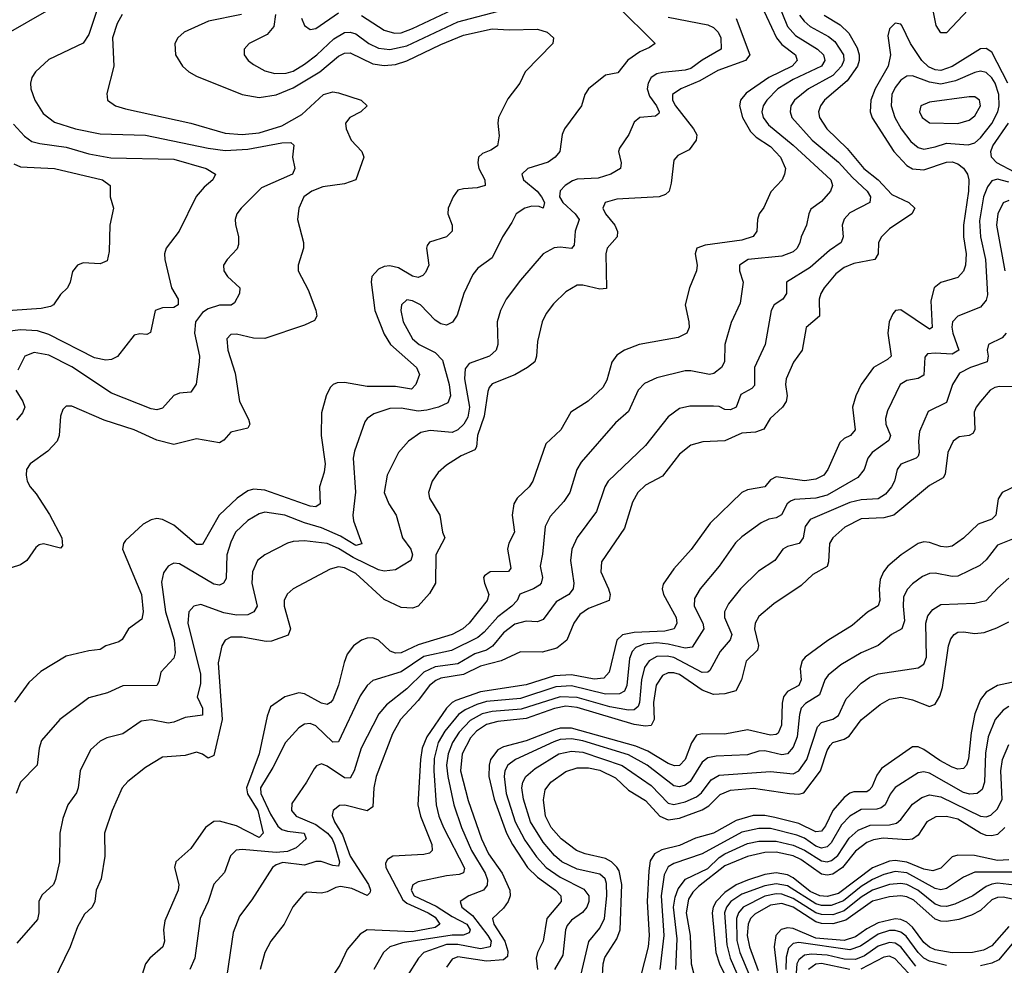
# Model space of a CAD drawing. Header units: inches. Extents: x 990535 to 1117859, y 769386 to 892122.
# Tile 364 of 656: x 1075987 to 1079454, y 792025 to 795354. Entities that reach past the tile are written whole.
import ezdxf

# ---------------------------------------------------------------- set-up
doc = ezdxf.new("R2010")
doc.units = ezdxf.units.IN
doc.header["$MEASUREMENT"] = 0
doc.layers.add('B0779', color=7, linetype='Continuous')

msp = doc.modelspace()

# ---------------------------------------------------------------- linework, layer by layer
at = {"layer": 'B0779', "color": 5}
for points, elevation in [([(1079346.8, 795410), (1079250, 795307.4), (1079230, 795307.9), (1079213.3, 795333.3), (1079178.4, 795510)], 2980), ([(1078632.4, 795472.4), (1078690, 795330), (1078718.5, 795298.5), (1078796.2, 795250), (1078816.8, 795230), (1078822.2, 795210), (1078810.1, 795190), (1078710, 795143.7), (1078656.3, 795110), (1078617.2, 795070), (1078604.6, 795050), (1078600.3, 795030), (1078604.3, 795010), (1078623.8, 794983.8), (1078710, 794912.5), (1078842.6, 794790), (1078849.4, 794770), (1078842, 794750), (1078810, 794714.2), (1078772.7, 794687.3), (1078765, 794670), (1078757.7, 794630), (1078738.7, 794590), (1078734.1, 794570), (1078724.8, 794550), (1078710, 794536.9), (1078670, 794522), (1078552.2, 794510), (1078521.5, 794490), (1078521.3, 794470), (1078534.4, 794430), (1078524.3, 794355.7), (1078491.8, 794288.2), (1078469.7, 794210), (1078468.5, 794150), (1078458.4, 794130), (1078431.1, 794108.9), (1078415.2, 794104.8), (1078350, 794117.7), (1078330, 794117.5), (1078230, 794093.4), (1078187.2, 794072.8), (1078164, 794050), (1078130, 793974.2), (1078084.9, 793935.1), (1077963.8, 793796.2), (1077949.2, 793770.8), (1077924.1, 793690), (1077902.4, 793657.6), (1077855.3, 793604.7), (1077837.5, 793570), (1077827.7, 793472.3), (1077819.2, 793430), (1077827.4, 793390), (1077822.8, 793370), (1077816.7, 793363.3), (1077795.6, 793350), (1077748.2, 793331.8), (1077738, 793310), (1077719.5, 793290), (1077670, 793251.5), (1077622.6, 793197.4), (1077600.4, 793179.6), (1077507.1, 793132.9), (1077410, 793112.4), (1077330, 793058.3), (1077230, 793028.3), (1077210, 793009.8), (1077186.1, 792973.9), (1077110, 792812.4), (1077090, 792811.1), (1077030, 792868.3), (1077010, 792876.2), (1076990, 792873.7), (1076970, 792861), (1076922.7, 792810), (1076878.5, 792721.5), (1076834.6, 792650), (1076836.5, 792630), (1076870, 792556.8), (1076895.6, 792515.6), (1076910, 792503.9), (1076930, 792497.1), (1076989.1, 792490), (1076995.6, 792470), (1076960.6, 792439.4), (1076930, 792425.8), (1076890, 792422.8), (1076770, 792433), (1076749.6, 792430.4), (1076729.2, 792410.8), (1076707.7, 792352.3), (1076670, 792311.1), (1076650.1, 792249.9), (1076622.4, 792190), (1076604, 792050), (1076585.6, 792010)], 2940), ([(1078581.3, 795441.3), (1078651.3, 795290), (1078670, 795266.8), (1078718.3, 795230), (1078723.9, 795210), (1078706.4, 795190), (1078624.9, 795150), (1078544.9, 795095.1), (1078524.9, 795070), (1078521.8, 795050), (1078531.8, 795010), (1078560.1, 794960.1), (1078580.5, 794940.5), (1078630, 794907.3), (1078666.3, 794870), (1078683, 794830), (1078679.3, 794810), (1078671.1, 794790), (1078631.8, 794748.2), (1078607.4, 794692.6), (1078590.1, 794669.9), (1078584.6, 794650), (1078582.7, 794610), (1078569, 794591), (1078530, 794577.8), (1078400, 794560), (1078370.8, 794549.2), (1078365.5, 794530), (1078371.9, 794490), (1078369.4, 794470), (1078345.3, 794410), (1078330.1, 794350), (1078343.2, 794290), (1078343.7, 794270), (1078335.8, 794250), (1078305, 794235), (1078168.2, 794210), (1078116.5, 794190), (1078090, 794172.5), (1078072.2, 794147.8), (1078054.8, 794085.2), (1078040.5, 794059.5), (1077989, 794011), (1077927.7, 793972.3), (1077891.9, 793910), (1077839.1, 793860.9), (1077793.8, 793730), (1077780.6, 793710), (1077738.2, 793670), (1077726.7, 793650), (1077721.3, 793610), (1077728.8, 793550), (1077708.7, 793511.3), (1077704.6, 793490), (1077716.8, 793423.2), (1077708.3, 793411.7), (1077643, 793410), (1077623.3, 793396.7), (1077619.8, 793390), (1077623.9, 793370), (1077638.8, 793330), (1077632.5, 793310), (1077570.1, 793230), (1077546.9, 793210), (1077509.8, 793190.2), (1077390, 793153.9), (1077330, 793125.4), (1077310, 793123.8), (1077291.6, 793131.6), (1077250, 793169.9), (1077230, 793177.9), (1077210, 793176.8), (1077190.6, 793169.4), (1077162.6, 793150), (1077140, 793120), (1077128.9, 793091.1), (1077110, 793011.1), (1077090, 792960.3), (1077080.7, 792950), (1077070, 792943.2), (1077050, 792947.6), (1076990, 792981.2), (1076970, 792984.9), (1076920.3, 792970), (1076870, 792934.8), (1076858.1, 792901.9), (1076829.8, 792769.8), (1076785.2, 792650), (1076789.1, 792629.1), (1076825.3, 792570), (1076844.7, 792490), (1076830, 792475.3), (1076750, 792516.6), (1076690, 792532.3), (1076670, 792531.6), (1076640.6, 792510), (1076590, 792436.1), (1076537.1, 792390), (1076531.6, 792370), (1076546.9, 792310), (1076545, 792290), (1076498.2, 792181.8), (1076493.8, 792150), (1076496.2, 792110), (1076490.9, 792090), (1076444.7, 792050), (1076430.2, 792030), (1076398.4, 791930)], 2920), ([(1076090, 795388.1), (1075938.2, 795301.8)], 2740), ([(1078090, 795403.7), (1078224.9, 795270), (1078204.4, 795255.6), (1078170, 795241.1), (1078128.7, 795211.3), (1078093.4, 795166.6), (1078050, 795158.8), (1077990.2, 795110), (1077977.2, 795090), (1077964.7, 795050), (1077905.2, 794970), (1077896.9, 794950), (1077889.1, 794890), (1077872.8, 794870), (1077847.4, 794852.6), (1077776.5, 794830), (1077754.7, 794810), (1077761.4, 794790), (1077808.5, 794750), (1077824.3, 794730), (1077834.2, 794710), (1077830.3, 794690), (1077816, 794696), (1077790, 794697.3), (1077765.5, 794690), (1077734.9, 794670), (1077720.3, 794639.7), (1077686.7, 794590), (1077650, 794516.1), (1077600.5, 794479.5), (1077582.6, 794457.4), (1077550.9, 794390), (1077526.7, 794313.3), (1077510.8, 794289.2), (1077490, 794278.7), (1077470, 794282.8), (1077450, 794296.5), (1077397.8, 794350), (1077370, 794364.3), (1077350, 794368.2), (1077331, 794350), (1077329.1, 794330), (1077336.9, 794290), (1077369.6, 794230), (1077394, 794210), (1077450, 794182.6), (1077475.7, 794155.7), (1077499, 794070), (1077504.3, 794030), (1077494.9, 794005.1), (1077462, 793990), (1077420.9, 793979.1), (1077390, 793976.2), (1077330, 793986.7), (1077290, 793984.8), (1077233.8, 793966.2), (1077210.2, 793950), (1077201.9, 793938.1), (1077165.2, 793834.8), (1077161.4, 793810), (1077169, 793691), (1077159.8, 793610), (1077161.7, 793590), (1077191.2, 793508.8), (1077170, 793502.7), (1077116.2, 793536.2), (1077050, 793565.6), (1076990, 793583), (1076920.4, 793610), (1076850, 793620.8), (1076830, 793615), (1076790, 793590.6), (1076746.9, 793550), (1076730, 793514.7), (1076716.5, 793470), (1076713.5, 793386.5), (1076704.6, 793370), (1076690, 793363.8), (1076670, 793367.1), (1076550, 793438.3), (1076530, 793441.1), (1076522.4, 793437.6), (1076510, 793429.8), (1076493, 793407), (1076486, 793374), (1076499.9, 793270), (1076530.8, 793170), (1076534.6, 793125.4), (1076530, 793106.9), (1076483.3, 793056.7), (1076477.2, 793022.8), (1076470.3, 793010), (1076350, 793009.2), (1076295.8, 792984.2), (1076230, 792966.3), (1076127.9, 792890), (1076063.3, 792816.7), (1076055, 792790), (1076048.3, 792730), (1075990.2, 792670), (1075974.7, 792630)], 2840), ([(1076260.1, 795390), (1076230, 795302.2), (1076210, 795270.8), (1076090, 795213.6), (1076042.8, 795170), (1076030.2, 795150), (1076025.2, 795130), (1076026.7, 795110), (1076040.6, 795070), (1076070, 795024.1), (1076110, 794993.3), (1076183.7, 794970), (1076270, 794951.8), (1076430, 794947.3), (1076650, 794901.3), (1076710, 794893.8), (1076790, 794898), (1076910, 794920.1), (1076942, 794922), (1076952.5, 794912.5), (1076947.8, 794870), (1076955.3, 794830), (1076947, 794810), (1076838.6, 794761.4), (1076766.5, 794690), (1076752, 794670), (1076745.8, 794650), (1076746.6, 794633.4), (1076757.7, 794590), (1076757.7, 794562.3), (1076752.2, 794547.8), (1076716.9, 794510), (1076704.7, 794490), (1076705.8, 794470), (1076719, 794450), (1076762.3, 794410), (1076760.8, 794390), (1076742.8, 794357.2), (1076731.6, 794348.4), (1076690, 794348.6), (1076650, 794336.6), (1076630, 794322.7), (1076606.5, 794290), (1076602.1, 794250), (1076619.8, 794170), (1076619.3, 794150), (1076608.7, 794071.3), (1076590, 794042.6), (1076550, 794039.7), (1076530, 794031.1), (1076490, 793986.2), (1076470, 793980.6), (1076450, 793984), (1076310, 794038.7), (1076170, 794131.4), (1076090, 794172.5), (1076037.7, 794182.3), (1076004.7, 794170), (1075980, 794120)], 2760), ([(1076887.7, 795372.3), (1076881.6, 795330), (1076858.1, 795301.9), (1076794.9, 795270), (1076777.4, 795250), (1076777.4, 795230), (1076791.6, 795210), (1076810, 795195.5), (1076850, 795173.7), (1076884.9, 795164.9), (1076925.4, 795165.4), (1076950, 795173.1), (1076990, 795197.1), (1077032.6, 795230), (1077093.1, 795286.9), (1077130, 795308.7), (1077150, 795310.1), (1077170, 795303.5), (1077215.7, 795270), (1077250, 795253), (1077290, 795248.4), (1077350, 795261.7), (1077530, 795345.9), (1077690, 795388.3)], 2840), ([(1076979, 795359), (1076990, 795333.8), (1077010, 795319.8), (1077030, 795322.7), (1077110, 795377.6)], 2860), ([(1077190, 795368.5), (1077270, 795317), (1077306.9, 795306.9), (1077330, 795308.1), (1077370, 795322.3), (1077510, 795389)], 2860), ([(1076347.5, 795372.5), (1076330, 795340.9), (1076314.2, 795290), (1076318.9, 795190), (1076293.5, 795093.5), (1076296.5, 795070), (1076323.8, 795050), (1076359.6, 795039.6), (1076590, 794989.7), (1076710, 794954.2), (1076770, 794949.2), (1076830, 794955.6), (1076910, 794980.2), (1076980.2, 795019.8), (1077056.4, 795090), (1077090, 795099.8), (1077110, 795096.4), (1077188.9, 795070), (1077210.2, 795050), (1077187.8, 795030), (1077148.9, 795010), (1077133.8, 794990), (1077136.1, 794970), (1077154, 794930), (1077191.4, 794890), (1077198.2, 794870), (1077170.2, 794790), (1077130, 794776.3), (1077054, 794766), (1077015.4, 794750), (1076987.3, 794730), (1076969.2, 794690), (1076965.5, 794650), (1076986.5, 794570), (1076986.7, 794550), (1076967.2, 794490), (1076967.3, 794470), (1077002.6, 794402.6), (1077029.2, 794330.8), (1077033, 794310), (1077025.1, 794294.9), (1076990, 794278), (1076850, 794232.2), (1076810, 794232.7), (1076750, 794247.2), (1076730, 794245.6), (1076715.9, 794230), (1076720.1, 794190), (1076745.7, 794110), (1076760.4, 794010), (1076792.8, 793947.2), (1076796.8, 793930), (1076790, 793916.3), (1076730, 793901.5), (1076706.2, 793873.8), (1076690, 793864.4), (1076610, 793878.9), (1076530, 793859), (1076470, 793873.9), (1076390, 793909.9), (1076283.9, 793943.9), (1076170, 793993.7), (1076150, 793993.6), (1076138.3, 793981.7), (1076130, 793958), (1076126.2, 793890), (1076118.5, 793870), (1076085.5, 793834.5), (1076023.7, 793790), (1076010.3, 793770), (1076009.3, 793750.7), (1076013.2, 793730), (1076023.4, 793710), (1076044.9, 793684.9), (1076092.3, 793612.3), (1076135.5, 793530), (1076137.6, 793502.4), (1076130, 793493.3), (1076071.2, 793508.8), (1076055.2, 793504.8), (1076044.1, 793495.9), (1076011.8, 793450), (1075990, 793435.4), (1075850, 793389.8)], 2780), ([(1076768.3, 795371.7), (1076651.4, 795348.6), (1076565.8, 795310), (1076543.2, 795290), (1076533.4, 795270), (1076535.5, 795230), (1076559.7, 795190), (1076582.2, 795170), (1076610, 795154.5), (1076770, 795091), (1076830, 795080.5), (1076890, 795088.8), (1076950, 795113.6), (1077043.8, 795170), (1077110, 795225), (1077130, 795236.2), (1077150, 795237), (1077230, 795197.9), (1077270, 795192.8), (1077310, 795196.3), (1077350, 795208.4), (1077470, 795266.9), (1077550, 795299.9), (1077650, 795321.3), (1077710, 795317.6), (1077810, 795320.8), (1077843.6, 795310), (1077866, 795290), (1077864.2, 795270), (1077766.3, 795170), (1077747.6, 795130), (1077705.2, 795074.8), (1077673.1, 795010), (1077670.3, 794990), (1077675.1, 794944.9), (1077668.7, 794910), (1077645.5, 794894.5), (1077617, 794883), (1077602.2, 794870), (1077599.5, 794850), (1077603.1, 794830), (1077625.2, 794790), (1077625.3, 794770), (1077598.1, 794761.9), (1077550, 794759), (1077530, 794753.3), (1077512.9, 794730), (1077495, 794690), (1077494.7, 794670), (1077509.3, 794630), (1077509.2, 794610), (1077490.1, 794589.9), (1077429.5, 794570.5), (1077421.4, 794558.6), (1077418.8, 794550), (1077427.3, 794490), (1077416.3, 794463.7), (1077406.9, 794453.1), (1077390, 794446), (1077370, 794450.6), (1077320.3, 794480.3), (1077290, 794487.7), (1077270, 794484.8), (1077250, 794475.6), (1077227.3, 794450), (1077224.3, 794430), (1077237.4, 794330), (1077270, 794246.8), (1077292.3, 794210), (1077384, 794130), (1077395.1, 794104.9), (1077381.5, 794070), (1077366.5, 794053.5), (1077310, 794063.2), (1077210, 794062.2), (1077130, 794076.7), (1077104.8, 794075.2), (1077090.1, 794069.9), (1077080.6, 794059.4), (1077066, 794030), (1077050.1, 793969.9), (1077048.2, 793890), (1077062.9, 793790), (1077059.1, 793760.9), (1077042.4, 793710), (1077045.2, 793650), (1077030, 793639.6), (1077010, 793641.8), (1076850, 793698.2), (1076810, 793701), (1076790, 793694.9), (1076752.6, 793670), (1076689.6, 793610), (1076630, 793506.8), (1076610, 793506.8), (1076530, 793574.5), (1076490, 793594.5), (1076470, 793597.7), (1076450, 793593.8), (1076421.9, 793578.1), (1076359.3, 793520.7), (1076352.5, 793510), (1076348.9, 793490), (1076415.7, 793330), (1076421.6, 793270), (1076416.7, 793243.3), (1076370.1, 793209.9), (1076347.8, 793172.2), (1076335.9, 793164.1), (1076290.1, 793149.9), (1076270, 793137.1), (1076230, 793132.6), (1076150, 793113.6), (1076060.8, 793059.2), (1076019.5, 793020.5), (1075969, 792951)], 2820), ([(1078270, 795363.1), (1078410, 795335.5), (1078430, 795326.7), (1078446.1, 795310), (1078455.2, 795290), (1078456.6, 795250), (1078390, 795211.7), (1078350, 795182.4), (1078330, 795175.7), (1078250, 795168.3), (1078230, 795163.3), (1078210.6, 795150), (1078199.5, 795130), (1078196.8, 795110), (1078204.3, 795084.3), (1078229.6, 795050), (1078238.4, 795030), (1078236.8, 795023.2), (1078225.6, 795014.4), (1078170, 795009.8), (1078150, 794993.6), (1078131.4, 794950), (1078098.6, 794901.4), (1078095.5, 794890), (1078105, 794850), (1078102.3, 794830), (1078068.5, 794810), (1078023.7, 794796.3), (1077950, 794792), (1077933.3, 794786.7), (1077907.6, 794770), (1077890, 794751.6), (1077888, 794730), (1077899.7, 794710), (1077943.3, 794670), (1077957.3, 794650), (1077942.8, 794610), (1077939.7, 794560.3), (1077930, 794548.1), (1077890, 794553.3), (1077869.1, 794550.9), (1077830.6, 794529.4), (1077750, 794437.2), (1077700.2, 794370), (1077679.3, 794330), (1077667.9, 794290), (1077670.1, 794210), (1077664.2, 794190), (1077640.9, 794170), (1077570, 794143.6), (1077554.9, 794125.1), (1077553.6, 794090), (1077570.6, 793990), (1077564.7, 793955.3), (1077551, 793930), (1077530, 793909.9), (1077510, 793901.1), (1077431.7, 793908.3), (1077399.8, 793900.2), (1077355.8, 793870), (1077320.2, 793830), (1077280.5, 793750), (1077270.1, 793690), (1077286.4, 793650), (1077312.8, 793610), (1077334.3, 793530), (1077364.6, 793490), (1077370.1, 793470), (1077364.7, 793450), (1077310, 793417.3), (1077270, 793412.8), (1077250, 793417.6), (1077160.8, 793460.8), (1077110, 793492.8), (1077070, 793509.9), (1076990, 793519.1), (1076950, 793517.4), (1076930, 793511.4), (1076849.6, 793470.4), (1076824.7, 793450), (1076806.4, 793410), (1076804.2, 793370), (1076822.6, 793290), (1076810.9, 793269.1), (1076790, 793259.2), (1076750, 793257.5), (1076706, 793266), (1076624.6, 793295.4), (1076600.3, 793290), (1076582.3, 793270), (1076579, 793230), (1076623.2, 793050), (1076623.4, 793016.6), (1076611.6, 792970), (1076631, 792930), (1076630, 792905.8), (1076570, 792898.1), (1076530, 792880.7), (1076510, 792878.1), (1076450, 792889.9), (1076415, 792885), (1076350, 792839.8), (1076293.8, 792826.2), (1076270, 792814.8), (1076236.4, 792783.6), (1076199.3, 792710), (1076193, 792650), (1076187, 792633), (1076156.5, 792590), (1076138.3, 792541.7), (1076128, 792490), (1076126.8, 792390), (1076113.1, 792326.9), (1076105.6, 792310), (1076066.6, 792273.4), (1076059, 792261), (1076054.3, 792250), (1076054.8, 792210), (1076050, 792186.6), (1075977.2, 792102.8)], 2860), ([(1078510, 795358.3), (1078557.5, 795230), (1078542.8, 795210), (1078445.1, 795174.9), (1078381.7, 795138.3), (1078315, 795110), (1078285.7, 795090), (1078284.9, 795070), (1078295.7, 795050), (1078359.8, 794970), (1078371.5, 794948.5), (1078368.5, 794930), (1078344.6, 794895.4), (1078304.7, 794875.3), (1078290, 794859.6), (1078281.2, 794778.8), (1078273.6, 794750), (1078261.3, 794738.7), (1078238.8, 794730), (1078090, 794722.5), (1078048, 794710), (1078040.6, 794690), (1078050.1, 794670), (1078082.4, 794630), (1078091.4, 794608.6), (1078090.6, 794589.4), (1078055, 794550), (1078050.2, 794530), (1078052.5, 794407.5), (1078030, 794404.8), (1077970, 794419.9), (1077950, 794419.8), (1077910, 794395.5), (1077866.2, 794353.8), (1077840.2, 794319.8), (1077826.2, 794290), (1077810, 794221.2), (1077806.8, 794170), (1077800.2, 794150), (1077775.4, 794130), (1077730, 794104.1), (1077650, 794071.7), (1077640.5, 794059.5), (1077634.7, 794045.3), (1077622.2, 793957.8), (1077598.7, 793890), (1077595.9, 793850), (1077590, 793839.4), (1077541.4, 793818.6), (1077490, 793785.8), (1077460.3, 793759.7), (1077439, 793730), (1077426.4, 793690), (1077430.1, 793670), (1077465.8, 793610), (1077475.7, 793550), (1077483.5, 793530), (1077452.7, 793470), (1077450.4, 793370), (1077430, 793334.6), (1077390, 793289.9), (1077370, 793282.4), (1077330, 793285.1), (1077270, 793312.8), (1077170, 793404.4), (1077130, 793424.2), (1077110, 793427.4), (1077080.6, 793419.4), (1076950, 793350.7), (1076928.6, 793331.4), (1076918.3, 793310), (1076918.2, 793290), (1076940.6, 793210), (1076932.4, 793187.6), (1076873.4, 793166.6), (1076854.9, 793165.1), (1076770, 793180.6), (1076730, 793180.2), (1076710.3, 793170), (1076699, 793150), (1076685.8, 793090), (1076699.4, 792890), (1076670, 792764.4), (1076650, 792754.4), (1076630, 792768.5), (1076610, 792775.2), (1076570, 792763.7), (1076490, 792757.5), (1076430, 792722), (1076367.2, 792672.8), (1076348.1, 792650), (1076312.5, 792570), (1076285.2, 792490), (1076286.6, 792410), (1076273.8, 792330), (1076256.3, 792290), (1076252, 792250), (1076241.5, 792230), (1076215.1, 792204.9), (1076190, 792160.5), (1076164.7, 792090), (1076106.4, 791970)], 2880), ([(1078733.2, 795370), (1078748.6, 795348.6), (1078770, 795330.4), (1078834.3, 795294.3), (1078856.7, 795276.7), (1078887.3, 795230), (1078888.5, 795210), (1078881.1, 795190), (1078850, 795157.5), (1078764.2, 795110), (1078715.4, 795070), (1078702.5, 795050), (1078699.3, 795030), (1078705.5, 795010), (1078777.5, 794930), (1078870, 794852.3), (1078918.7, 794798.7), (1078971.4, 794750), (1078982.3, 794730), (1078980.6, 794710), (1078910, 794674.4), (1078890, 794651.6), (1078882.9, 794630), (1078886.1, 794590), (1078879.7, 794570), (1078838.6, 794541.4), (1078770, 794481.3), (1078686.4, 794430), (1078686.8, 794390), (1078673.4, 794370), (1078643.5, 794350), (1078633.4, 794330), (1078611.5, 794210), (1078573.8, 794130), (1078573.7, 794066.3), (1078564.9, 794055.1), (1078525.5, 794034.5), (1078510, 793989.9), (1078490, 793981.1), (1078470, 793982.1), (1078450, 793992.1), (1078430, 793994), (1078346.3, 793993.7), (1078310, 793985.3), (1078270, 793956.1), (1078190, 793855.5), (1078058.5, 793730), (1078046.9, 793710), (1078017.4, 793622.6), (1077950, 793530.8), (1077930.8, 793490), (1077926.2, 793450), (1077938.4, 793370), (1077935.3, 793350), (1077920.2, 793330), (1077875.7, 793304.3), (1077830, 793242.9), (1077810, 793234.5), (1077770, 793237.1), (1077730, 793226.2), (1077690, 793195.5), (1077651.5, 793148.5), (1077630, 793135), (1077590, 793121.4), (1077530, 793086.9), (1077450, 793075.4), (1077410, 793057.1), (1077350, 792998.8), (1077277.9, 792942.1), (1077251, 792910), (1077189.2, 792790), (1077165, 792710), (1077150, 792684.1), (1077130, 792685.2), (1077070, 792726.3), (1077050, 792734.5), (1077032.2, 792727.8), (1077023.3, 792716.7), (1076997.1, 792670), (1076944.9, 792595.1), (1076943.4, 792570), (1076959.8, 792550), (1077030, 792521.1), (1077071.1, 792490), (1077086.9, 792470), (1077095.6, 792450), (1077113.2, 792390), (1077110, 792374.7), (1077090, 792376.2), (1077048.8, 792391.2), (1077030, 792391.2), (1076990, 792377.5), (1076913.1, 792386.9), (1076890, 792379.4), (1076876.8, 792370), (1076804.7, 792255.3), (1076761.2, 792198.8), (1076739.1, 792140.9), (1076716.4, 791990)], 2960), ([(1078819.3, 795370), (1078875.4, 795335.4), (1078906.7, 795306.7), (1078935.3, 795255.3), (1078942.8, 795230), (1078943.1, 795210), (1078937.2, 795190), (1078901, 795139), (1078821.1, 795070), (1078806, 795050), (1078799.9, 795030), (1078802.6, 795010), (1078828.7, 794970), (1078900.6, 794900.6), (1078959.3, 794830), (1079009.7, 794790), (1079058.3, 794738.3), (1079117.6, 794710), (1079138.2, 794690), (1079128.1, 794670), (1079050, 794617.5), (1079021.4, 794590), (1079010.7, 794569.3), (1079009.5, 794530), (1078997.8, 794510), (1078924.5, 794495.5), (1078890, 794482.1), (1078860.6, 794459.4), (1078819.5, 794410), (1078807.3, 794390), (1078802.2, 794370), (1078803, 794310), (1078756.3, 794270), (1078741.9, 794190), (1078711.8, 794148.2), (1078685.3, 794090), (1078683.1, 794070), (1078689.5, 794030), (1078685.9, 794010), (1078672.6, 793990), (1078629.6, 793950.4), (1078607.3, 793912.7), (1078578.2, 793901.8), (1078530, 793898.2), (1078470, 793871), (1078392.6, 793867.4), (1078350, 793855.6), (1078310, 793824.6), (1078250, 793747.6), (1078190, 793715.9), (1078163.3, 793690), (1078144.7, 793655.3), (1078116.5, 793563.5), (1078035, 793445), (1078032.8, 793410), (1078060.3, 793350), (1078065.7, 793330), (1078062.6, 793310), (1077990, 793281.5), (1077959.7, 793260.3), (1077937.9, 793230), (1077913.2, 793170), (1077878.5, 793141.5), (1077827, 793127), (1077750, 793128.8), (1077682.4, 793097.6), (1077610, 793077.9), (1077550, 793049.1), (1077470, 793035.5), (1077451.8, 793028.2), (1077429.4, 793010), (1077390, 792958), (1077327.4, 792890), (1077299.8, 792840.2), (1077242.5, 792690), (1077233.6, 792650), (1077230, 792583.5), (1077210, 792569.4), (1077131.5, 792588.5), (1077112.5, 792587.5), (1077091, 792570), (1077086.9, 792553.1), (1077095.3, 792530), (1077124.1, 792484.1), (1077150.6, 792410), (1077215.4, 792310), (1077222.3, 792290), (1077219.2, 792280.8), (1077210, 792271.5), (1077156.2, 792296.2), (1077117, 792303), (1077100.5, 792299.5), (1077070, 792283.4), (1077050, 792279.7), (1076997.4, 792282.6), (1076985.2, 792274.8), (1076949.1, 792230.9), (1076918.3, 792170), (1076870.9, 792110), (1076850.1, 792069.9), (1076834.1, 792010)], 2980), ([(1079466.5, 795130), (1079410, 795239.9), (1079390, 795252.7), (1079370, 795251.2), (1079270, 795188.6), (1079230, 795175.3), (1079210, 795177), (1079187.4, 795187.4), (1079162.9, 795210), (1079123.5, 795270), (1079093.5, 795333.5), (1079090, 795338.5), (1079070, 795341.4), (1079050, 795321.4), (1079043.3, 795296.7), (1079053.6, 795230), (1079044.9, 795190), (1078998.5, 795110), (1078984.2, 795070), (1078981.8, 795030), (1078988.1, 795008.1), (1079064.7, 794890), (1079110, 794840.9), (1079130, 794829.4), (1079170, 794825.5), (1079250, 794852.5), (1079270, 794852.9), (1079290, 794846.2), (1079310.6, 794830.6), (1079323.7, 794810), (1079329, 794790), (1079327.5, 794750), (1079310.3, 794630), (1079310.3, 794590), (1079319.2, 794530), (1079317.2, 794490), (1079310, 794468.7), (1079290, 794445.8), (1079230, 794428.3), (1079206.8, 794410), (1079195.4, 794364.6), (1079199.3, 794270), (1079190, 794263.9), (1079090, 794332.7), (1079070.1, 794329.9), (1079061.5, 794318.5), (1079048.8, 794290), (1079043.9, 794250), (1079055.5, 794170), (1079042.3, 794157.7), (1078992.7, 794130), (1078949.5, 794070), (1078930.8, 794030), (1078919.8, 793990), (1078928.8, 793910), (1078912.4, 793890), (1078890, 793879.5), (1078874.8, 793865.2), (1078832.5, 793770), (1078817.8, 793750), (1078790, 793736.6), (1078750, 793730.7), (1078650, 793744.8), (1078630, 793733.9), (1078610, 793709.9), (1078550, 793699.3), (1078530.1, 793689.9), (1078417.8, 793582.2), (1078350.9, 793489.1), (1078290, 793420.3), (1078253.1, 793366.9), (1078249.1, 793350), (1078253.8, 793330), (1078298.3, 793250), (1078300.6, 793230), (1078290.9, 793209.1), (1078258.3, 793201.7), (1078150, 793197.2), (1078110, 793188), (1078090, 793169.8), (1078062.6, 793057.4), (1078043.7, 793036.3), (1078010, 793032.5), (1077930, 793048), (1077870, 793044), (1077770, 793012.8), (1077610, 792988.4), (1077522.1, 792957.9), (1077509.2, 792950.8), (1077490, 792930), (1077420.3, 792830), (1077404.4, 792790), (1077397.8, 792750), (1077389.1, 792590), (1077398.6, 792550), (1077437.7, 792450), (1077438.8, 792430), (1077430, 792420.6), (1077410, 792414.9), (1077301.3, 792410), (1077281.9, 792398.1), (1077275, 792385), (1077276.1, 792370), (1077336.2, 792256.2), (1077350, 792243.6), (1077425.4, 792210), (1077450, 792194.2), (1077466.2, 792170), (1077450, 792158.9), (1077370, 792143.5), (1077210.1, 792149.9), (1077185.5, 792134.5), (1077139.6, 792080.4), (1077114.2, 792025.8), (1077070, 791958.7)], 3020), ([(1075965.5, 794985.5), (1076003.6, 794943.6), (1076030, 794925.4), (1076057.5, 794917.5), (1076150, 794905.6), (1076230, 794881.4), (1076308.1, 794868.1), (1076530, 794862.8), (1076643.8, 794830), (1076676.5, 794810), (1076666.7, 794790), (1076635.9, 794764.1), (1076608.8, 794731.2), (1076549, 794610), (1076502.8, 794550), (1076497.3, 794530), (1076498, 794510), (1076521.7, 794410), (1076545.3, 794370), (1076544.4, 794350), (1076530, 794340.4), (1076490, 794339.2), (1076463.7, 794330), (1076447.3, 794252.7), (1076434, 794246), (1076410, 794248.4), (1076390, 794243.5), (1076331.7, 794168.3), (1076310, 794157.2), (1076290, 794155.7), (1076250, 794164.1), (1076090, 794245.8), (1076050, 794258.7), (1075990, 794262.7), (1075944.1, 794255.9)], 2740), ([(1079490, 794817.4), (1079428, 794850), (1079408.8, 794870), (1079406.2, 794890), (1079413.8, 794910), (1079469.1, 794990)], 3020), ([(1075966.4, 794846.4), (1075990, 794835.5), (1076109.7, 794829.7), (1076278.4, 794790), (1076305.5, 794770), (1076305.5, 794730), (1076317.6, 794690), (1076304.2, 794630), (1076302, 794538), (1076294.8, 794505.2), (1076270, 794494.2), (1076210, 794497.7), (1076190.2, 794489.8), (1076172.8, 794467.2), (1076164.6, 794430), (1076155.3, 794410), (1076130, 794387), (1076106, 794350), (1076095.5, 794344.5), (1076062.8, 794337.2), (1075910, 794326.9)], 2720), ([(1079470, 794781.5), (1079430, 794792.8), (1079410, 794787), (1079394.2, 794765.8), (1079380.5, 794730), (1079366, 794646), (1079369.4, 794590), (1079387.4, 794510), (1079394.8, 794385.2), (1079390, 794366.2), (1079370, 794341.7), (1079290.1, 794309.9), (1079271.7, 794290), (1079269, 794271), (1079272.4, 794250), (1079293.1, 794190), (1079270, 794176.3), (1079210, 794179.9), (1079182.9, 794177.1), (1079174.4, 794165.6), (1079170, 794102.7), (1079150, 794091.4), (1079110, 794084.3), (1079087.4, 794070), (1079042.9, 793977.1), (1079035.3, 793950), (1079036.2, 793930), (1079052.9, 793890), (1079047.3, 793872.7), (1078988.3, 793830), (1078973.7, 793810), (1078959.8, 793770), (1078937.6, 793742.4), (1078830, 793679.6), (1078790, 793669.7), (1078715.6, 793664.4), (1078700.9, 793659.1), (1078689, 793650), (1078669.2, 793610.8), (1078650, 793599.9), (1078624.5, 793595.5), (1078597.6, 793582.4), (1078530, 793533.6), (1078507.7, 793512.3), (1078450.1, 793430), (1078382.5, 793350), (1078363.2, 793316.8), (1078361.5, 793290), (1078392.6, 793230), (1078395.5, 793210), (1078355.3, 793144.7), (1078330, 793141.1), (1078270, 793156.2), (1078230, 793159.9), (1078184.6, 793155.4), (1078156.5, 793143.5), (1078143.8, 793130), (1078134.4, 793105.6), (1078125, 793010), (1078115.9, 792990), (1078099.4, 792980.6), (1078050, 792979.2), (1077930, 793009.2), (1077874.3, 793005.7), (1077750, 792964.2), (1077630, 792953.7), (1077596.4, 792943.6), (1077555.5, 792924.5), (1077532.3, 792907.7), (1077484.3, 792850), (1077459.9, 792810), (1077446.8, 792753.2), (1077445.6, 792710), (1077453.9, 792590), (1077462.3, 792550), (1077478.6, 792510), (1077553.2, 792366.8), (1077549.5, 792350.5), (1077534.6, 792345.4), (1077490, 792340.6), (1077390, 792318.7), (1077371.2, 792308.8), (1077365.6, 792290), (1077375.9, 792270), (1077453.6, 792233.6), (1077510, 792196.6), (1077561.2, 792170), (1077573.3, 792150), (1077570, 792139.4), (1077548.8, 792131.2), (1077510, 792131.6), (1077335.1, 792104.9), (1077289.8, 792090.2), (1077267.6, 792070), (1077233.8, 792010)], 3040), ([(1079470, 794717.3), (1079450, 794709.2), (1079430.5, 794670), (1079426.8, 794630), (1079455.6, 794470)], 3060), ([(1079460.5, 794250), (1079445.7, 794234.3), (1079397.6, 794210), (1079393.3, 794190), (1079396.8, 794170), (1079393.8, 794150), (1079334.7, 794130), (1079296.5, 794110), (1079270.8, 794069.2), (1079250, 794006), (1079185.9, 793974.1), (1079155.2, 793904.8), (1079151.1, 793870), (1079154.2, 793830), (1079150, 793817.4), (1079144, 793810), (1079090, 793789.8), (1079076.6, 793770), (1079067.2, 793730), (1079057, 793710), (1079035.8, 793684.2), (1079010, 793667.5), (1078950, 793663.2), (1078910, 793654.8), (1078770, 793594.9), (1078752.2, 793570), (1078745.4, 793530), (1078731.9, 793510), (1078690, 793499.2), (1078673.6, 793490), (1078646.2, 793450), (1078587.8, 793412.2), (1078525, 793350), (1078482.7, 793297.3), (1078468.9, 793270), (1078469.1, 793250), (1078493.8, 793190), (1078488.9, 793171.1), (1078453.2, 793130), (1078417.2, 793062.8), (1078410, 793057.5), (1078390, 793055.5), (1078290, 793108.7), (1078266.6, 793113.4), (1078230, 793112.4), (1078202.8, 793097.2), (1078186.8, 793073.2), (1078176.5, 793030), (1078169.5, 792950.5), (1078164, 792936), (1078150, 792924.3), (1078130, 792923.7), (1078064.9, 792935.1), (1077950, 792968.2), (1077890, 792970.9), (1077753.1, 792926.9), (1077650, 792918.8), (1077614.8, 792910), (1077573.3, 792886.7), (1077533.9, 792846.1), (1077510.7, 792809.3), (1077495.2, 792770), (1077489.4, 792730), (1077494.2, 792690), (1077515.4, 792590), (1077542, 792510), (1077578.3, 792430), (1077625.9, 792350), (1077633.5, 792326.5), (1077632.7, 792307.3), (1077620.1, 792290), (1077567.8, 792270), (1077537.8, 792250), (1077543.9, 792230), (1077580.7, 792200.7), (1077634.9, 792130), (1077646.5, 792110), (1077643.9, 792090), (1077610, 792083.4), (1077530, 792098.6), (1077490, 792098.8), (1077409.8, 792070.2), (1077390.8, 792050), (1077352.2, 791990)], 3060), ([(1079490, 794061.8), (1079436.9, 794063.1), (1079420.5, 794059.5), (1079404.1, 794050), (1079370.2, 794010), (1079355.1, 793990), (1079348.2, 793971.8), (1079350, 793909.7), (1079342.4, 793897.6), (1079330.3, 793890), (1079294.4, 793885.6), (1079273.2, 793870), (1079255.5, 793830), (1079246.1, 793753.9), (1079238.4, 793741.6), (1079190, 793714.5), (1079064.4, 793610), (1079030, 793599.9), (1078950, 793596.7), (1078892, 793568), (1078849.7, 793530.3), (1078837.8, 793510), (1078835, 793445), (1078830.5, 793429.5), (1078779.3, 793400.7), (1078738.2, 793361.8), (1078642.8, 793297.2), (1078590, 793253.2), (1078576, 793230), (1078574.4, 793210), (1078588.5, 793151.5), (1078584.9, 793135.1), (1078544.3, 793095.7), (1078528.9, 793030), (1078508.2, 792991.8), (1078470, 792980.5), (1078430, 792978.2), (1078390, 792994.1), (1078310, 793048.4), (1078290, 793054.6), (1078270, 793054.6), (1078250, 793045.6), (1078228.5, 793011.5), (1078218.4, 792950), (1078220.9, 792890), (1078210.3, 792869.7), (1078190, 792867.3), (1078150, 792873.2), (1077950, 792932.5), (1077910, 792937.3), (1077870, 792929.2), (1077770, 792894.4), (1077670, 792883), (1077630, 792873.4), (1077595, 792850), (1077573.8, 792826.2), (1077544.6, 792770), (1077538.7, 792710), (1077565.7, 792605.7), (1077612.8, 792470), (1077637.7, 792417.7), (1077685.5, 792350), (1077712.3, 792290), (1077713.6, 792270), (1077706.5, 792250), (1077690, 792226.6), (1077652.1, 792190), (1077656.6, 792170), (1077694.9, 792110), (1077705.4, 792074.6), (1077704.2, 792055.8), (1077690, 792044.1), (1077630, 792040.3), (1077530, 792055), (1077510, 792047), (1077490, 792019)], 3080), ([(1075972.9, 794050), (1075998.2, 794010), (1076005.3, 793990), (1075996.8, 793970), (1075975.4, 793944.6)], 2760), ([(1079530.1, 793730), (1079446.3, 793690), (1079432.3, 793667.7), (1079423.6, 793610), (1079410, 793595.9), (1079361.4, 793578.6), (1079310, 793528.4), (1079270, 793500.2), (1079250, 793496.6), (1079230, 793499.4), (1079190, 793513.2), (1079170, 793515.4), (1079150, 793510.4), (1079090.1, 793470), (1079043.2, 793430), (1079028.2, 793410), (1079016.5, 793383.5), (1079012.6, 793350), (1079015.8, 793310), (1079009.1, 793290.9), (1078971.8, 793268.2), (1078918, 793222), (1078831.9, 793168.1), (1078752.5, 793110), (1078742.5, 793097.5), (1078735, 793070), (1078738, 793030), (1078730, 793010.8), (1078690.4, 792989.6), (1078676.6, 792970), (1078671.9, 792948.1), (1078669.4, 792870.6), (1078657.1, 792842.9), (1078650, 792837.2), (1078630, 792834.9), (1078550, 792853.9), (1078470, 792839.5), (1078390, 792839.7), (1078370, 792835.2), (1078352, 792808), (1078330, 792749.3), (1078310, 792728.6), (1078292.6, 792727.4), (1078270, 792736.1), (1078198.7, 792778.7), (1078156.5, 792796.5), (1077930, 792860.6), (1077890, 792859.7), (1077870, 792854.5), (1077770, 792816), (1077690, 792794.5), (1077670, 792783.3), (1077645.2, 792750), (1077639.4, 792730), (1077638.9, 792690), (1077657.3, 792610), (1077701.4, 792490), (1077722.1, 792450), (1077774.8, 792370), (1077810, 792335.9), (1077873.9, 792290), (1077891.8, 792270), (1077892.9, 792250), (1077842.9, 792190), (1077830.1, 792110), (1077810.1, 792070), (1077805.9, 792050), (1077809.6, 792010)], 3120), ([(1079494.5, 793530), (1079430, 793504.3), (1079390, 793452.3), (1079367.2, 793432.8), (1079290, 793395.4), (1079270, 793393.7), (1079210, 793405.4), (1079190, 793404.2), (1079165.6, 793394.4), (1079130, 793368.4), (1079111.3, 793348.7), (1079099.1, 793320.9), (1079097.2, 793290), (1079102.4, 793237.6), (1079093.5, 793210), (1079056.2, 793190), (1079010, 793151.1), (1078950, 793125), (1078877.6, 793082.4), (1078833.3, 793046.7), (1078822, 793030), (1078802.7, 792977.3), (1078753.4, 792946.6), (1078738.8, 792930), (1078732.2, 792907.8), (1078724.4, 792830), (1078710, 792792.6), (1078690.6, 792769.4), (1078670, 792766.7), (1078610, 792780.1), (1078590, 792778.8), (1078550, 792766.6), (1078439, 792761), (1078410, 792755.6), (1078390, 792740.6), (1078347.4, 792672.6), (1078330, 792659.3), (1078310, 792653.9), (1078290, 792657.4), (1078196.4, 792730), (1078130, 792766.7), (1077970, 792815.6), (1077930, 792822.6), (1077890, 792819.6), (1077867.5, 792812.5), (1077732.3, 792750), (1077705.8, 792730), (1077695.5, 792710), (1077692.3, 792690), (1077699.5, 792630), (1077731.8, 792530), (1077765.4, 792465.4), (1077806.6, 792406.6), (1077840.3, 792370), (1077890, 792336.1), (1077973.4, 792293.4), (1077990.9, 792270), (1077991.2, 792250), (1077984.4, 792230), (1077968.9, 792211.1), (1077930, 792183.8), (1077914.9, 792165.1), (1077909.3, 792150), (1077899.5, 792060.5), (1077870.5, 792010)], 3140), ([(1077962.5, 791990), (1077990.4, 792109.6), (1078030, 792156.5), (1078046.4, 792190), (1078054.1, 792270), (1078053.4, 792313.4), (1078048.2, 792330), (1078030, 792346), (1077950, 792363.5), (1077895.5, 792390), (1077870, 792411.7), (1077830, 792458.8), (1077785.1, 792530), (1077760.5, 792610), (1077755.1, 792650), (1077758.7, 792670), (1077769.6, 792690), (1077801.6, 792718.4), (1077884.8, 792770), (1077930, 792778.7), (1077970, 792775), (1078108.7, 792728.7), (1078210, 792658.6), (1078270, 792596.5), (1078290, 792590.9), (1078330, 792600.8), (1078370, 792618.8), (1078387, 792633), (1078421.7, 792678.3), (1078450, 792694.7), (1078630, 792707.9), (1078710, 792699.5), (1078730.5, 792710), (1078758.3, 792750), (1078795.5, 792864.5), (1078810, 792880.4), (1078850, 792891.2), (1078870, 792904.2), (1078896.8, 792963.2), (1078950, 793019), (1078980.4, 793039.6), (1079010, 793051.8), (1079150, 793072.9), (1079170, 793084.8), (1079179.4, 793110), (1079178, 793230), (1079184.4, 793255.6), (1079201.7, 793278.3), (1079230, 793295.2), (1079350, 793299.6), (1079390.2, 793310), (1079430, 793353.3), (1079470, 793388.3)], 3160), ([(1078037.7, 791970), (1078040.9, 792030), (1078046.8, 792053.2), (1078090, 792118.9), (1078101.5, 792150), (1078106.6, 792310), (1078097.5, 792357.5), (1078090, 792371.3), (1078070.5, 792390), (1078050, 792400.8), (1077977.6, 792417.6), (1077947.4, 792430), (1077893.8, 792470), (1077858.4, 792510), (1077838.2, 792550), (1077831.7, 792608.3), (1077837.1, 792642.9), (1077857, 792670), (1077910, 792707.2), (1077950, 792720.6), (1077990, 792720.5), (1078030, 792711.7), (1078084.8, 792684.8), (1078130, 792641.9), (1078190, 792605.2), (1078240.4, 792550), (1078270, 792537.6), (1078310, 792542.7), (1078390, 792572.6), (1078413, 792587), (1078453.7, 792626.3), (1078490, 792641.8), (1078570.6, 792649.4), (1078698, 792630), (1078730, 792627.5), (1078748.1, 792631.9), (1078806.3, 792710), (1078830, 792781.2), (1078840.5, 792799.5), (1078850.1, 792809.9), (1078890, 792820.8), (1078907.9, 792832.1), (1078950, 792889.2), (1079016.2, 792943.8), (1079050, 792961.9), (1079090, 792968.6), (1079130, 792959.9), (1079190, 792936.7), (1079210, 792944.7), (1079227, 792973), (1079236.7, 793003.3), (1079257.8, 793150), (1079265.8, 793174.2), (1079277.8, 793190), (1079290, 793197.5), (1079310, 793199.6), (1079350, 793193.7), (1079382.9, 793197.1), (1079427.1, 793212.9), (1079470, 793234.7)], 3180), ([(1079544.6, 793035.4), (1079430.1, 793009.9), (1079390, 792986.3), (1079370, 792960.6), (1079349.8, 792910.2), (1079336.8, 792843.2), (1079327.7, 792752.3), (1079320.6, 792730), (1079310, 792718.1), (1079290, 792715.3), (1079270, 792722.3), (1079226.2, 792746.2), (1079170, 792785.1), (1079150, 792794.2), (1079130, 792793.8), (1079021.8, 792718.2), (1079004.9, 792695.1), (1078987.1, 792652.9), (1078978.1, 792641.9), (1078970, 792636.1), (1078923.9, 792636.1), (1078910, 792631.7), (1078890, 792615.8), (1078850, 792570.4), (1078824.1, 792515.9), (1078810, 792497.1), (1078790, 792495), (1078730, 792524.4), (1078646.1, 792546.1), (1078610, 792552.9), (1078570, 792552.1), (1078510, 792534.8), (1078430, 792490.2), (1078366.8, 792473.2), (1078310, 792446.5), (1078247.7, 792432.3), (1078222.4, 792417.6), (1078207.1, 792392.9), (1078202.1, 792357.9), (1078196.7, 792250), (1078202.9, 792130), (1078199.8, 792090), (1078174.3, 791990)], 3220), ([(1079470, 792936.2), (1079450, 792923.7), (1079421.1, 792890), (1079397.4, 792830), (1079387.4, 792772.6), (1079384.1, 792670), (1079375.3, 792644.7), (1079358, 792630), (1079332.7, 792627.3), (1079310, 792633.6), (1079190, 792701.9), (1079170, 792705.8), (1079150, 792702.5), (1079069.2, 792650.8), (1079051.9, 792628.1), (1079033.8, 792590), (1079020.4, 792579.6), (1079005.5, 792574.5), (1078950, 792573.5), (1078910, 792550), (1078880.4, 792519.6), (1078843.6, 792456.4), (1078830, 792441.8), (1078810, 792437.8), (1078790, 792444.2), (1078750, 792472.5), (1078723.4, 792483.4), (1078630, 792506.7), (1078590, 792507.3), (1078530, 792494), (1078390, 792417.7), (1078290, 792383.8), (1078270, 792372.2), (1078256.4, 792343.6), (1078245.3, 792270), (1078255.2, 792130), (1078240.6, 792010)], 3240), ([(1078297.4, 792010), (1078301.4, 792118.6), (1078289.2, 792230), (1078294.9, 792265.1), (1078305.8, 792294.2), (1078331.8, 792328.2), (1078410, 792366.3), (1078450, 792404.7), (1078470, 792418), (1078550, 792454.4), (1078590, 792462.5), (1078650, 792462.2), (1078710, 792447.9), (1078750, 792431), (1078810, 792393.5), (1078830, 792390), (1078845.4, 792394.6), (1078867.8, 792412.2), (1078907.6, 792472.4), (1078939.3, 792500.7), (1078981.5, 792518.5), (1079050, 792519.8), (1079074.3, 792525.7), (1079090, 792538.9), (1079130, 792593.1), (1079163.7, 792616.3), (1079190, 792624.8), (1079230, 792618), (1079370, 792549.9), (1079390, 792548.4), (1079406.3, 792553.7), (1079430, 792576.1), (1079445.7, 792610), (1079442.1, 792710), (1079447, 792750), (1079470, 792803.1)], 3260), ([(1079455.4, 792510), (1079430, 792486.3), (1079410, 792481.1), (1079390, 792482.7), (1079369.9, 792490), (1079290, 792539.4), (1079250, 792549), (1079212.1, 792547.9), (1079180.7, 792530), (1079150, 792483.9), (1079130.5, 792469.5), (1079110, 792466.6), (1079027.5, 792472.5), (1078992.7, 792467.3), (1078970, 792457.6), (1078930, 792427), (1078884, 792370), (1078850, 792346.2), (1078830, 792342.3), (1078810, 792346.1), (1078737.4, 792397.4), (1078710, 792410.5), (1078650, 792423.2), (1078610, 792422.5), (1078550, 792408.9), (1078470, 792375.8), (1078377.5, 792302.5), (1078357.5, 792282.5), (1078342.2, 792257.8), (1078333.8, 792210), (1078347.5, 792130), (1078351.1, 792030), (1078359.2, 791999.2)], 3280), ([(1079470, 792396.9), (1079430, 792394.4), (1079348.6, 792411.4), (1079290, 792413.5), (1079270, 792406.9), (1079230, 792367.5), (1079201.9, 792358.1), (1079170, 792364.3), (1079110, 792388.5), (1079070, 792393.9), (1079050, 792392), (1078990, 792368), (1078870, 792278.5), (1078830, 792267), (1078804.7, 792270), (1078770, 792284.6), (1078710, 792333.6), (1078690, 792344.3), (1078650, 792350.7), (1078610, 792345.1), (1078550, 792325.2), (1078510, 792309.1), (1078470, 792282.1), (1078438.9, 792250), (1078428.7, 792230), (1078425.1, 792210), (1078438.5, 792070), (1078450.8, 792030), (1078483.3, 791963.3)], 3320), ([(1079490, 792353.2), (1079350, 792353.3), (1079310, 792336.1), (1079250, 792296), (1079230, 792291.2), (1079210, 792295.6), (1079110.8, 792350.8), (1079070, 792355.1), (1079030, 792344.9), (1078990, 792327.3), (1078950, 792302.4), (1078887.2, 792252.8), (1078844.6, 792235.4), (1078810, 792235.8), (1078790, 792241.4), (1078690, 792305.5), (1078650, 792312.6), (1078610, 792305.3), (1078530, 792275.2), (1078491, 792250), (1078475.9, 792230), (1078468.9, 792210), (1078477.1, 792097.1), (1078488.3, 792050), (1078523.4, 791970)], 3340), ([(1080000, 792304.5), (1079970, 792315.9), (1079911.8, 792331.8), (1079830, 792338.8), (1079770, 792331), (1079734.6, 792310), (1079716.6, 792290), (1079676.4, 792210), (1079630, 792146.7), (1079590.8, 792129.2), (1079516.9, 792123.1), (1079501.9, 792118.1), (1079479.8, 792100.2), (1079434.9, 792045.1), (1079410, 792032.6), (1079370, 792023.4)], 3440), ([(1079510, 792304.5), (1079430, 792313.9), (1079410, 792311.2), (1079390, 792302.6), (1079343.5, 792270), (1079279, 792241), (1079250, 792232.8), (1079230, 792233.5), (1079210, 792241.1), (1079149.3, 792289.3), (1079110, 792309.3), (1079090, 792313.7), (1079050, 792309.5), (1078990, 792290.1), (1078950, 792265.2), (1078890, 792216.5), (1078850, 792202.7), (1078810, 792203.8), (1078790, 792209.6), (1078710, 792260.8), (1078670, 792276.1), (1078650, 792277), (1078610, 792268.8), (1078534.7, 792230), (1078517.8, 792210), (1078511.4, 792190), (1078512.1, 792112.1), (1078522.6, 792070), (1078556.1, 791990)], 3360), ([(1079510, 792252.5), (1079450, 792265), (1079430, 792264.1), (1079410, 792255.5), (1079370, 792218.5), (1079338.3, 792201.7), (1079293.9, 792186.1), (1079250, 792179.7), (1079230, 792180.5), (1079210, 792187.8), (1079134.7, 792254.7), (1079110, 792266.5), (1079090, 792270.2), (1079050, 792266.9), (1078990, 792251), (1078896.2, 792183.8), (1078850, 792171.2), (1078810, 792172.6), (1078790, 792178), (1078710, 792229.8), (1078670, 792242.7), (1078630, 792237.4), (1078574.8, 792205.2), (1078560.5, 792190), (1078551.5, 792170), (1078548.7, 792130), (1078556.8, 792090), (1078586.8, 792006.8)], 3380), ([(1079470, 792161.9), (1079410, 792093.3), (1079381, 792079), (1079341.6, 792070), (1079270, 792069.2), (1079210, 792080.1), (1079190, 792089.2), (1079170, 792105.9), (1079130, 792159.2), (1079110, 792177.5), (1079090, 792186.6), (1079070, 792189.1), (1079010, 792175.4), (1078970, 792154.2), (1078930, 792125.5), (1078890, 792112.9), (1078790, 792121.1), (1078710, 792154.5), (1078690, 792157.6), (1078668.3, 792151.7), (1078649.2, 792130.8), (1078643.7, 792090), (1078676.1, 791810)], 3420), ([(1079250, 792024.5), (1079190, 792039.7), (1079170, 792050.8), (1079150.5, 792070), (1079108.1, 792128.1), (1079090, 792141.5), (1079070, 792147.5), (1079050, 792147.4), (1079010, 792135.2), (1078947.1, 792092.9), (1078910, 792080.2), (1078730, 792105.9), (1078710, 792102.6), (1078694.4, 792085.6), (1078685.6, 792054.4), (1078684.5, 792010)], 3440), ([(1079141.9, 792021.9), (1079090, 792090.2), (1079070, 792103), (1079050, 792105.6), (1079010, 792092.2), (1078961.8, 792058.2), (1078930, 792046.2), (1078890, 792047.5), (1078830, 792061.1), (1078775.2, 792064.8), (1078750, 792061), (1078730, 792044.5), (1078723.4, 792030), (1078720.7, 791999.3)], 3460), ([(1079130, 791981.9), (1079070, 792048.2), (1079050, 792057.2), (1079030, 792054.5), (1078948.5, 792011.5)], 3480), ([(1078910, 792010.1), (1078810, 792031.8), (1078790, 792029.1), (1078764.2, 792010)], 3480)]:
    msp.add_lwpolyline(points, dxfattribs=dict(at, elevation=elevation))
for points, elevation in [([(1079370, 795173), (1079350, 795168.1), (1079281.7, 795138.3), (1079230, 795127.2), (1079190, 795133.4), (1079130, 795156.4), (1079110, 795155.3), (1079090, 795141), (1079070, 795114.9), (1079058.3, 795090), (1079055.5, 795050), (1079067.8, 795010), (1079090.5, 794970), (1079125.1, 794925.1), (1079150, 794903.8), (1079170, 794897.5), (1079210, 794906.6), (1079250, 794918.6), (1079326.7, 794913.3), (1079350, 794920.8), (1079370, 794938.3), (1079410, 794988.2), (1079431.2, 795030), (1079435.7, 795050), (1079435, 795090), (1079421.3, 795130), (1079410, 795148.9), (1079390, 795168.2)], 3040), ([(1079330, 795082), (1079190, 795063), (1079160.2, 795050), (1079155.4, 795030), (1079165, 795010), (1079190, 794990.9), (1079290, 794988.1), (1079330, 794999.6), (1079350, 795015.3), (1079369.9, 795050), (1079367, 795070), (1079350, 795081.9)], 3060)]:
    msp.add_lwpolyline(points, close=True, dxfattribs=dict(at, elevation=elevation))

doc.saveas('drawing.dxf')
